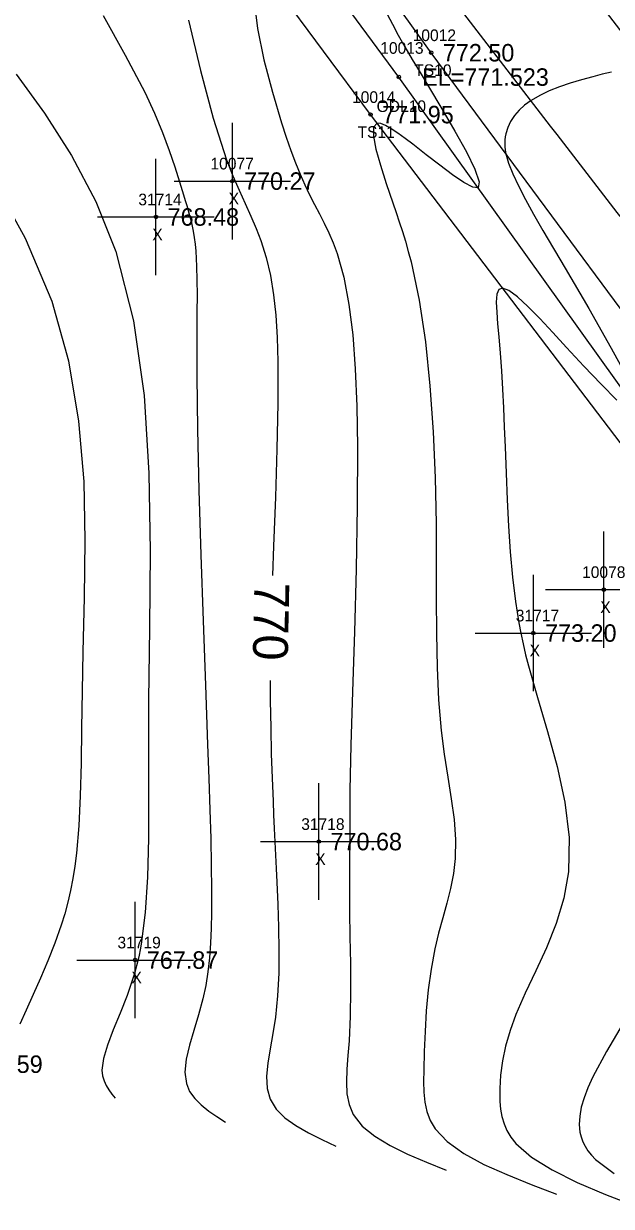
# Model space of a CAD drawing. Extents: x 1376587 to 1378239, y 1000335 to 1003031.
# Drawn here: x 1378071.2 to 1378121.7, y 1000345.4 to 1000447 of the extents above; entities that cross this region are included whole.
import ezdxf

# ---------------------------------------------------------------- set-up
doc = ezdxf.new("R2010")
doc.units = 0
for name, color, linetype in [('RD_DTM_BkLn1', 7, 'Continuous'), ('RD_DTM_BkLn2', 7, 'Continuous'), ('RD_DTM_BkLn_txCode', 7, 'Continuous'), ('RD_DTM_Major1', 7, 'Continuous'), ('RD_DTM_Major1_Lbl', 7, 'Continuous'), ('RD_DTM_Minor1', 7, 'Continuous'), ('RD_EX_H2O', 7, 'Continuous'), ('RD_EX_H2O_txCode', 7, 'Continuous'), ('RD_EX_Misc', 7, 'Continuous'), ('RD_EX_Misc_txCode', 7, 'Continuous'), ('RD_EX_Road', 7, 'Continuous'), ('RD_EX_TX_H2O_ELEV', 7, 'Continuous'), ('RD_EX_TX_Misc_ELEV', 7, 'Continuous'), ('RD_SMD_Locator', 7, 'Continuous')]:
    doc.layers.add(name, color=color, linetype=linetype)

msp = doc.modelspace()

# ---------------------------------------------------------------- linework, layer by layer
at = {"layer": 'RD_DTM_BkLn1'}
msp.add_spline([(1378169.21, 1000387.1), (1378131.51, 1000434.74), (1378095.48, 1000481.99), (1378063.03, 1000526.87), (1378030.18, 1000574.23), (1377998.01, 1000622.54), (1377965.72, 1000673.2), (1377936, 1000721.49), (1377904.11, 1000773.43), (1377890.87, 1000795.13)], degree=3, dxfattribs=at)
at = {"layer": 'RD_DTM_BkLn2'}
for points in [[(1378152.8, 1000376.44), (1378153.62, 1000378.89), (1378133.34, 1000407.77), (1378106.21, 1000444.47), (1378079.42, 1000481.91), (1378052.6, 1000518.08), (1378027.38, 1000556.14), (1377999.89, 1000593.9), (1377975.44, 1000634.68), (1377966.19, 1000647.97)], [(1378152.46, 1000376.25), (1378150.26, 1000376.17), (1378128.25, 1000403.35), (1378101.01, 1000439.16), (1378072.77, 1000477.24), (1378039.24, 1000510.34), (1378015.86, 1000547.19), (1377989.3, 1000588.15), (1377962.73, 1000626.95), (1377952.76, 1000642.2)]]:
    msp.add_lwpolyline(points, dxfattribs=at)
at = {"layer": 'RD_DTM_Major1'}
for points in [[(1378085.38, 1000447.26), (1378086.41, 1000442.93), (1378087.5, 1000438.84), (1378088.65, 1000435.27), (1378089.19, 1000433.9), (1378089.72, 1000432.66), (1378090.24, 1000431.52), (1378090.73, 1000430.44), (1378091.19, 1000429.39), (1378091.6, 1000428.35), (1378092.06, 1000426.88), (1378092.42, 1000425.34), (1378092.69, 1000423.69), (1378092.88, 1000421.93), (1378093, 1000420.03), (1378093.06, 1000417.96), (1378093.06, 1000414.36), (1378092.97, 1000410.44), (1378092.84, 1000406.31), (1378092.68, 1000402.12), (1378092.59, 1000399.59)], [(1378092.4, 1000390.59), (1378092.4, 1000388.87), (1378092.44, 1000386.5), (1378092.49, 1000384.28), (1378092.56, 1000382.19), (1378092.64, 1000380.22), (1378092.69, 1000379.04), (1378092.74, 1000377.88), (1378092.8, 1000376.73), (1378092.85, 1000375.59), (1378092.91, 1000374.44), (1378092.96, 1000373.26), (1378093.05, 1000371.36), (1378093.12, 1000369.4), (1378093.15, 1000367.41), (1378093.13, 1000365.44), (1378093.03, 1000363.51), (1378092.84, 1000361.67), (1378092.62, 1000360.27), (1378092.38, 1000358.96), (1378092.18, 1000357.73), (1378092.08, 1000356.6), (1378092.13, 1000355.56), (1378092.39, 1000354.63), (1378092.91, 1000353.79), (1378093.66, 1000353.04), (1378094.59, 1000352.37), (1378095.67, 1000351.75), (1378096.83, 1000351.17), (1378098.04, 1000350.61)]]:
    msp.add_lwpolyline(points, dxfattribs=at)
at = {"layer": 'RD_DTM_Minor1'}
for points in [[(1378091.03, 1000448.91), (1378091.31, 1000446.54), (1378091.86, 1000443.85), (1378092.58, 1000441.08), (1378093.36, 1000438.46), (1378093.77, 1000437.22), (1378094.17, 1000436.08), (1378094.57, 1000435.03), (1378094.97, 1000434.05), (1378095.37, 1000433.14), (1378095.77, 1000432.28), (1378096.2, 1000431.45), (1378096.62, 1000430.64), (1378097.03, 1000429.84), (1378097.43, 1000429.01), (1378097.81, 1000428.15), (1378098.15, 1000427.22), (1378098.72, 1000425.2), (1378099.15, 1000422.87), (1378099.48, 1000420.24), (1378099.7, 1000417.32), (1378099.83, 1000414.12), (1378099.88, 1000410.64), (1378099.86, 1000405.51), (1378099.76, 1000400.13), (1378099.62, 1000394.75), (1378099.46, 1000389.64), (1378099.32, 1000385.02), (1378099.23, 1000381.16), (1378099.22, 1000380.2), (1378099.22, 1000379.31), (1378099.22, 1000378.49), (1378099.22, 1000376.97), (1378099.22, 1000376.26), (1378099.21, 1000375.69), (1378099.21, 1000375.12), (1378099.2, 1000374.54), (1378099.19, 1000373.96), (1378099.19, 1000373.35), (1378099.19, 1000372.73), (1378099.21, 1000370.74), (1378099.24, 1000368.57), (1378099.28, 1000366.29), (1378099.29, 1000364), (1378099.26, 1000361.76), (1378099.16, 1000359.65), (1378099.06, 1000358.38), (1378098.97, 1000357.2), (1378098.93, 1000356.11), (1378098.98, 1000355.1), (1378099.16, 1000354.17), (1378099.52, 1000353.32), (1378100.29, 1000352.33), (1378101.37, 1000351.45), (1378102.69, 1000350.65), (1378104.19, 1000349.91), (1378105.82, 1000349.22), (1378107.5, 1000348.55)], [(1378102.44, 1000447.78), (1378102.88, 1000446.92), (1378103.38, 1000445.98), (1378103.95, 1000444.98), (1378104.58, 1000443.9), (1378105.26, 1000442.77), (1378105.99, 1000441.56), (1378107.13, 1000439.66), (1378108.24, 1000437.75), (1378109.23, 1000435.97), (1378109.96, 1000434.48), (1378110.33, 1000433.4), (1378110.23, 1000432.87), (1378109.77, 1000432.92), (1378109.01, 1000433.32), (1378108.05, 1000433.98), (1378106.94, 1000434.81), (1378105.78, 1000435.71), (1378104.63, 1000436.61), (1378103.97, 1000437.12), (1378103.35, 1000437.57), (1378102.79, 1000437.95), (1378102.3, 1000438.22), (1378101.9, 1000438.39), (1378101.58, 1000438.41), (1378101.27, 1000438.08), (1378101.25, 1000437.32), (1378101.46, 1000436.2), (1378101.85, 1000434.81), (1378102.36, 1000433.23), (1378103.21, 1000430.75), (1378103.47, 1000429.95), (1378103.74, 1000429.12), (1378104, 1000428.28), (1378104.24, 1000427.42), (1378104.48, 1000426.53), (1378105.17, 1000423.24), (1378105.71, 1000419.66), (1378106.1, 1000415.86), (1378106.37, 1000411.93), (1378106.54, 1000407.97), (1378106.63, 1000404.05), (1378106.65, 1000400.8), (1378106.65, 1000397.65), (1378106.67, 1000394.61), (1378106.72, 1000391.7), (1378106.84, 1000388.92), (1378107.07, 1000386.28), (1378107.33, 1000384.24), (1378107.64, 1000382.29), (1378107.93, 1000380.43), (1378108.17, 1000378.65), (1378108.3, 1000376.94), (1378108.28, 1000375.3), (1378108.13, 1000374), (1378107.88, 1000372.73), (1378107.56, 1000371.46), (1378107.21, 1000370.19), (1378106.85, 1000368.89), (1378106.53, 1000367.55), (1378106.2, 1000365.81), (1378105.96, 1000364.02), (1378105.79, 1000362.22), (1378105.68, 1000360.44), (1378105.61, 1000358.73), (1378105.57, 1000357.12), (1378105.55, 1000356.15), (1378105.58, 1000355.24), (1378105.66, 1000354.38), (1378105.83, 1000353.57), (1378106.12, 1000352.8), (1378106.54, 1000352.08), (1378107.59, 1000350.99), (1378109.01, 1000349.98), (1378110.74, 1000349.04), (1378112.69, 1000348.16), (1378114.79, 1000347.32), (1378116.97, 1000346.49)], [(1378078.07, 1000447.67), (1378079.96, 1000444.27), (1378081.63, 1000441.08), (1378082.46, 1000439.29), (1378083.15, 1000437.62), (1378083.73, 1000436.08), (1378084.21, 1000434.67), (1378084.62, 1000433.4), (1378084.96, 1000432.26), (1378085.1, 1000431.79), (1378085.23, 1000431.35), (1378085.36, 1000430.92), (1378085.47, 1000430.51), (1378085.58, 1000430.11), (1378085.67, 1000429.71), (1378085.78, 1000429.16), (1378085.87, 1000428.61), (1378085.95, 1000428.03), (1378086.01, 1000427.43), (1378086.05, 1000426.8), (1378086.08, 1000426.13), (1378086.11, 1000424.97), (1378086.12, 1000423.66), (1378086.11, 1000422.21), (1378086.1, 1000420.58), (1378086.09, 1000418.75), (1378086.1, 1000416.73), (1378086.16, 1000412.13), (1378086.28, 1000406.93), (1378086.45, 1000401.37), (1378086.64, 1000395.7), (1378086.84, 1000390.19), (1378087.03, 1000385.08), (1378087.13, 1000382.16), (1378087.22, 1000379.48), (1378087.29, 1000377.01), (1378087.34, 1000374.73), (1378087.36, 1000372.62), (1378087.35, 1000370.64), (1378087.32, 1000369.31), (1378087.27, 1000368.02), (1378087.18, 1000366.78), (1378087.04, 1000365.57), (1378086.86, 1000364.39), (1378086.61, 1000363.24), (1378086.24, 1000361.87), (1378085.83, 1000360.54), (1378085.46, 1000359.26), (1378085.19, 1000358.06), (1378085.08, 1000356.96), (1378085.2, 1000355.98), (1378085.48, 1000355.3), (1378085.92, 1000354.69), (1378086.48, 1000354.14), (1378087.12, 1000353.62), (1378087.83, 1000353.14), (1378088.57, 1000352.67)], [(1378070.6, 1000442.63), (1378073.04, 1000439.27), (1378075.35, 1000435.64), (1378077.43, 1000431.7), (1378079.15, 1000427.4), (1378080.67, 1000421.44), (1378081.57, 1000415.04), (1378081.99, 1000408.38), (1378082.1, 1000401.68), (1378082.03, 1000395.11), (1378081.95, 1000388.9), (1378081.94, 1000384.64), (1378081.95, 1000380.68), (1378081.95, 1000377.03), (1378081.87, 1000373.69), (1378081.68, 1000370.66), (1378081.33, 1000367.95), (1378081.24, 1000367.47), (1378081.15, 1000366.99), (1378081.04, 1000366.52), (1378080.93, 1000366.07), (1378080.8, 1000365.62), (1378080.67, 1000365.17), (1378080.12, 1000363.54), (1378079.51, 1000362.01), (1378078.92, 1000360.58), (1378078.43, 1000359.28), (1378078.08, 1000358.12), (1378077.96, 1000357.12), (1378078.02, 1000356.64), (1378078.14, 1000356.2), (1378078.33, 1000355.8), (1378078.56, 1000355.43), (1378078.82, 1000355.08), (1378079.1, 1000354.73)], [(1378121.68, 1000442.8), (1378120.88, 1000442.62), (1378120.07, 1000442.41), (1378119.1, 1000442.15), (1378118.14, 1000441.86), (1378117.22, 1000441.55), (1378116.33, 1000441.19), (1378115.52, 1000440.8), (1378114.78, 1000440.37), (1378114.23, 1000439.97), (1378113.76, 1000439.54), (1378113.35, 1000439.07), (1378113.03, 1000438.58), (1378112.78, 1000438.05), (1378112.61, 1000437.5), (1378112.56, 1000437.24), (1378112.53, 1000436.98), (1378112.52, 1000436.7), (1378112.53, 1000436.41), (1378112.57, 1000436.11), (1378112.62, 1000435.79), (1378112.85, 1000434.98), (1378113.21, 1000434.06), (1378113.7, 1000433.03), (1378114.3, 1000431.88), (1378115, 1000430.61), (1378115.8, 1000429.21), (1378117.7, 1000425.97), (1378119.73, 1000422.5), (1378121.66, 1000419.12), (1378123.25, 1000416.18)], [(1378068.48, 1000433.77), (1378071.37, 1000428.56), (1378073.66, 1000423.14), (1378075.1, 1000418.01), (1378075.96, 1000412.83), (1378076.39, 1000407.67), (1378076.5, 1000402.61), (1378076.43, 1000397.71), (1378076.31, 1000393.05), (1378076.25, 1000389.67), (1378076.21, 1000386.48), (1378076.17, 1000383.48), (1378076.1, 1000380.69), (1378075.97, 1000378.11), (1378075.77, 1000375.75), (1378075.63, 1000374.64), (1378075.46, 1000373.57), (1378075.26, 1000372.54), (1378075.03, 1000371.54), (1378074.76, 1000370.55), (1378074.46, 1000369.56), (1378073.92, 1000368.03), (1378073.32, 1000366.51), (1378072.69, 1000365.03), (1378072.05, 1000363.61), (1378071.45, 1000362.29), (1378070.91, 1000361.08)], [(1378122.13, 1000414.65), (1378120.79, 1000416.01), (1378119.32, 1000417.55), (1378117.83, 1000419.17), (1378116.64, 1000420.46), (1378115.52, 1000421.65), (1378114.5, 1000422.68), (1378113.61, 1000423.5), (1378112.88, 1000424.05), (1378112.34, 1000424.27), (1378112.02, 1000424.14), (1378111.85, 1000423.73), (1378111.79, 1000423.07), (1378111.83, 1000422.21), (1378111.91, 1000421.21), (1378112.02, 1000420.09), (1378112.13, 1000418.67), (1378112.24, 1000417.17), (1378112.33, 1000415.6), (1378112.41, 1000413.98), (1378112.48, 1000412.32), (1378112.55, 1000410.64), (1378112.64, 1000408.37), (1378112.73, 1000406.1), (1378112.85, 1000403.84), (1378113, 1000401.62), (1378113.2, 1000399.45), (1378113.45, 1000397.35), (1378113.58, 1000396.44), (1378113.73, 1000395.53), (1378113.9, 1000394.63), (1378114.1, 1000393.72), (1378114.31, 1000392.78), (1378114.56, 1000391.83), (1378115.33, 1000389.11), (1378116.19, 1000386.21), (1378117.01, 1000383.19), (1378117.67, 1000380.13), (1378118.04, 1000377.09), (1378118, 1000374.16), (1378117.6, 1000371.88), (1378116.93, 1000369.71), (1378116.1, 1000367.64), (1378115.18, 1000365.65), (1378114.28, 1000363.74), (1378113.48, 1000361.91), (1378112.98, 1000360.53), (1378112.6, 1000359.2), (1378112.33, 1000357.92), (1378112.16, 1000356.7), (1378112.09, 1000355.54), (1378112.11, 1000354.45), (1378112.17, 1000353.78), (1378112.28, 1000353.15), (1378112.46, 1000352.53), (1378112.71, 1000351.95), (1378113.04, 1000351.38), (1378113.48, 1000350.82), (1378114.82, 1000349.67), (1378116.6, 1000348.56), (1378118.74, 1000347.49), (1378121.16, 1000346.45), (1378123.76, 1000345.44)], [(1378122.69, 1000361.17), (1378121.26, 1000358.74), (1378120.08, 1000356.55), (1378119.66, 1000355.62), (1378119.33, 1000354.75), (1378119.09, 1000353.94), (1378118.96, 1000353.18), (1378118.92, 1000352.47), (1378118.98, 1000351.8), (1378119.08, 1000351.39), (1378119.22, 1000350.98), (1378119.41, 1000350.59), (1378119.66, 1000350.21), (1378119.96, 1000349.83), (1378120.32, 1000349.46), (1378121.9, 1000348.26)]]:
    msp.add_lwpolyline(points, dxfattribs=at)
at = {"layer": 'RD_EX_H2O'}
msp.add_lwpolyline([(1378150.92, 1000378.55), (1378129.93, 1000405.36), (1378103.43, 1000442.38), (1378075.97, 1000479.61), (1378048.05, 1000515.88), (1378024, 1000553.21), (1377996.39, 1000591.76), (1377970.53, 1000631.66), (1377963.48, 1000646.08)], dxfattribs=at)
at = {"layer": 'RD_EX_Misc'}
for p, q in [((1378089.15, 1000428.45), (1378089.15, 1000438.45)), ((1378082.59, 1000425.37), (1378082.59, 1000435.37)), ((1378084.15, 1000433.45), (1378094.15, 1000433.45)), ((1378077.59, 1000430.37), (1378087.59, 1000430.37)), ((1378121.03, 1000393.38), (1378121.03, 1000403.38)), ((1378114.98, 1000389.65), (1378114.98, 1000399.65)), ((1378116.03, 1000398.38), (1378126.03, 1000398.38)), ((1378109.98, 1000394.65), (1378119.98, 1000394.65)), ((1378096.57, 1000371.75), (1378096.57, 1000381.75)), ((1378091.57, 1000376.75), (1378101.57, 1000376.75)), ((1378080.81, 1000361.58), (1378080.81, 1000371.58)), ((1378075.81, 1000366.58), (1378085.81, 1000366.58))]:
    msp.add_line(p, q, dxfattribs=at)
at = {"layer": 'RD_EX_Road'}
for points in [[(1378177.15, 1000392.85), (1378139.73, 1000441.52), (1378104.67, 1000487.69), (1378071.79, 1000533.09), (1378038.45, 1000579.8), (1378007.55, 1000627.96), (1377974.27, 1000678.86), (1377944.47, 1000727.12), (1377913.03, 1000778.58), (1377899.67, 1000800.29)], [(1378161.36, 1000381.16), (1378123.91, 1000428.54), (1378087.58, 1000476.32), (1378055.08, 1000520.94), (1378021.67, 1000568.71), (1377989.95, 1000617.08), (1377957.33, 1000668.38), (1377927.53, 1000716.55), (1377895.41, 1000768.82), (1377883.75, 1000788.5)]]:
    msp.add_spline(points, degree=3, dxfattribs=at)
at = {"layer": 'RD_SMD_Locator'}
for centre in [(1378106.21, 1000444.47), (1378103.43, 1000442.38), (1378101.01, 1000439.16), (1378089.15, 1000433.45), (1378082.59, 1000430.37), (1378121.03, 1000398.38), (1378114.98, 1000394.65), (1378096.57, 1000376.75), (1378080.81, 1000366.58)]:
    msp.add_circle(centre, 0.15, dxfattribs=at)

# ---------------------------------------------------------------- texts
at = {"layer": 'RD_DTM_BkLn_txCode'}
for s, p in [('10012', (1378104.62, 1000445.47)), ('TS10', (1378104.76, 1000442.47)), ('10014', (1378099.42, 1000440.16)), ('TS11', (1378099.89, 1000437.16))]:
    msp.add_text(s, height=1, dxfattribs=at).set_placement(p)
at = {"layer": 'RD_DTM_Major1_Lbl'}
msp.add_text('770', height=3, rotation=268.8041, dxfattribs=at).set_placement((1378091.04, 1000399.02))
at = {"layer": 'RD_EX_H2O_txCode'}
for s, p in [('10013', (1378101.84, 1000444.38)), ('ODL10', (1378101.53, 1000439.38))]:
    msp.add_text(s, height=1, dxfattribs=at).set_placement(p)
at = {"layer": 'RD_EX_Misc_txCode'}
for s, p in [('10077', (1378087.27, 1000434.45)), ('X', (1378088.83, 1000431.45)), ('31714', (1378081.08, 1000431.37)), ('X', (1378082.28, 1000428.37)), ('10078', (1378119.16, 1000399.38)), ('X', (1378120.72, 1000396.38)), ('31717', (1378113.47, 1000395.65)), ('X', (1378114.66, 1000392.65)), ('31718', (1378095.06, 1000377.75)), ('X', (1378096.26, 1000374.75)), ('31719', (1378079.29, 1000367.58)), ('X', (1378080.49, 1000364.58))]:
    msp.add_text(s, height=1, dxfattribs=at).set_placement(p)
at = {"layer": 'RD_EX_TX_H2O_ELEV'}
msp.add_text('EL=771.523', height=1.5, dxfattribs=at).set_placement((1378105.43, 1000441.63))
at = {"layer": 'RD_EX_TX_Misc_ELEV'}
for s, p in [('772.50', (1378107.21, 1000443.72)), ('771.95', (1378102.01, 1000438.41)), ('770.27', (1378090.15, 1000432.7)), ('768.48', (1378083.59, 1000429.62)), ('773.20', (1378115.98, 1000393.9)), ('770.68', (1378097.57, 1000376)), ('767.87', (1378081.81, 1000365.83)), ('766.59', (1378066.74, 1000356.89))]:
    msp.add_text(s, height=1.5, dxfattribs=at).set_placement(p)

doc.saveas('drawing.dxf')
